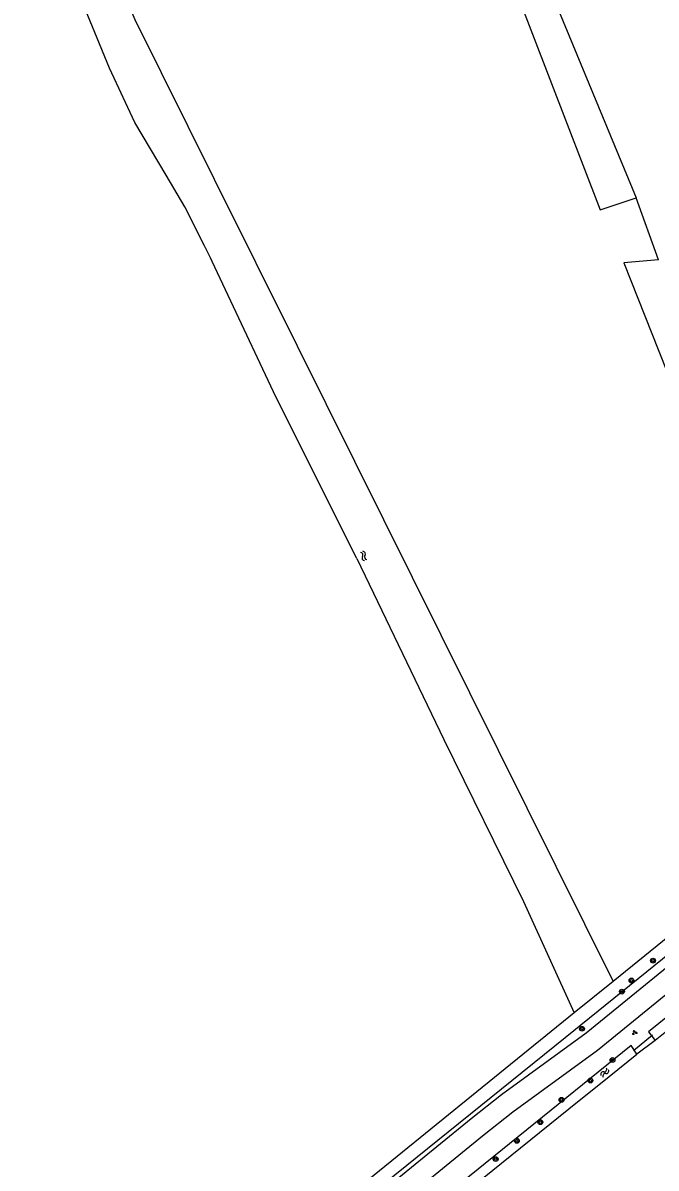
# Model space of a CAD drawing. Extents: x 135999 to 138000, y 396000 to 398501.
# Drawn here: x 137389.8 to 137494.7, y 396399.8 to 396589.6 of the extents above; entities that cross this region are included whole.
import ezdxf

# ---------------------------------------------------------------- set-up
doc = ezdxf.new("R2010")
doc.units = 0
for name, color, linetype in [('gg-knt-bronhoudergrens', 7, 'Continuous'), ('gg-knt-onverhard', 7, 'Continuous'), ('gg-kntw-bovenkant insteek waterloop', 7, 'Continuous'), ('gg-kwrk-duiker nz buis', 7, 'Continuous'), ('gt-grn-groengrens', 7, 'Continuous'), ('gt-symb-boom', 7, 'Continuous'), ('gt-symb-groenvak', 7, 'Continuous'), ('gt-symb-watersymbool', 7, 'Continuous'), ('gx-grn-maaiveld', 7, 'Continuous')]:
    doc.layers.add(name, color=color, linetype=linetype)

# ---------------------------------------------------------------- blocks, each defined once
blk = doc.blocks.new('gt0-WA')
at = {"layer": 'gt-symb-watersymbool'}
for centre, start, end in [((-0.32, 0.02), 28.0725, 151.9275), ((0.43, 0.42), 208.0725, 331.9275), ((-0.32, -0.43), 28.0725, 151.9275), ((0.43, -0.03), 208.0725, 331.9275)]:
    blk.add_arc(centre, 0.425, start, end, dxfattribs=at)
blk = doc.blocks.new('gt0-BOOM')
at = {"layer": 'gt-symb-boom'}
for radius in [0.4, 0.2]:
    blk.add_circle((0, 0), radius, dxfattribs=at)
blk = doc.blocks.new('gt0-GRVAK')
at = {"layer": 'gt-symb-groenvak'}
for p, q in [((-0.11, 0.19), (-0.23, 0.24)), ((-0.18, 0.15), (0.09, 0.15)), ((-0.09, 0.21), (-0.16, 0.32)), ((-0.05, 0.21), (-0.05, 0.39)), ((0, 0.21), (0.06, 0.32)), ((0.02, 0.19), (0.13, 0.24)), ((0.26, -0.05), (0.2, 0.06)), ((0.3, -0.05), (0.3, 0.13)), ((0.35, -0.05), (0.41, 0.06)), ((-0.24, -0.23), (-0.36, -0.18)), ((-0.32, -0.26), (-0.05, -0.26)), ((-0.23, -0.21), (-0.29, -0.1)), ((-0.18, -0.2), (-0.18, -0.02)), ((-0.14, -0.21), (-0.07, -0.1)), ((-0.12, -0.23), (0, -0.18)), ((0.24, -0.07), (0.12, -0.02)), ((0.17, -0.11), (0.44, -0.11)), ((0.37, -0.07), (0.49, -0.02))]:
    blk.add_line(p, q, dxfattribs=at)

msp = doc.modelspace()

# ---------------------------------------------------------------- linework, layer by layer
at = {"layer": 'gg-knt-bronhoudergrens'}
msp.add_line((137495.08, 396550.31), (137491.36, 396560.61), dxfattribs=at)
at = {"layer": 'gg-knt-onverhard'}
for points in [[(137579.93, 396500), (137556.64, 396481.35), (137528.08, 396458.82), (137483.07, 396422.14), (137469.02, 396411.9), (137464.02, 396407.94), (137446.97, 396394.03)], [(137585.42, 396500), (137558.54, 396478.48), (137529.98, 396455.95), (137484.97, 396419.28), (137470.92, 396409.03), (137465.92, 396405.07), (137449.92, 396392.01)]]:
    msp.add_lwpolyline(points, dxfattribs=at)
at = {"layer": 'gg-kntw-bovenkant insteek waterloop'}
for p, q in [((137420.82, 396550.67), (137419.84, 396552.62)), ((137536.03, 396470.03), (137487.53, 396430.71)), ((137487.53, 396430.71), (137481.1, 396425.51)), ((137481.1, 396425.51), (137387.58, 396349.7)), ((137486.9, 396414.98), (137491.46, 396418.65)), ((137480.19, 396409.58), (137486.9, 396414.98))]:
    msp.add_line(p, q, dxfattribs=at)
for points in [[(137436.59, 396700.69), (137437.04, 396697.85), (137451.98, 396658.98), (137473.04, 396604.94), (137491.36, 396560.61)], [(137383.2, 396679.99), (137387.34, 396681.84), (137430.79, 396698.81), (137450.05, 396648.39), (137468.71, 396601.96), (137485.4, 396558.62), (137491.36, 396560.61)], [(137376.63, 396676.98), (137394.65, 396624.2), (137398.81, 396612.47), (137408.31, 396590.15), (137421.46, 396563.68), (137435.19, 396536.05), (137487.53, 396430.71)], [(137413.47, 396564.36), (137408.31, 396573.07), (137404.13, 396582.07), (137394.77, 396604.87), (137390.36, 396617.6)], [(137419.84, 396552.62), (137416.6, 396559.08), (137413.47, 396564.36)], [(137445.08, 396500.82), (137431.7, 396527.51), (137421.13, 396550.05), (137420.82, 396550.67)], [(137445.08, 396500.82), (137459.52, 396470.8), (137472.71, 396443.96), (137481.1, 396425.51)], [(137589.64, 396500), (137493.39, 396422.35), (137494.51, 396420.93)], [(137446.24, 396394.53), (137479.62, 396421.43), (137537.48, 396468.24)], [(137491.46, 396418.65), (137490.52, 396420.1), (137453.09, 396389.83)]]:
    msp.add_lwpolyline(points, dxfattribs=at)
at = {"layer": 'gg-kwrk-duiker nz buis'}
msp.add_line((137494.09, 396421.81), (137490.92, 396419.19), dxfattribs=at)
at = {"layer": 'gt-grn-groengrens'}
msp.add_line((137494.51, 396420.93), (137491.46, 396418.65), dxfattribs=at)
at = {"layer": 'gx-grn-maaiveld'}
for p, q in [((137522.14, 396443.13), (137494.51, 396420.93)), ((137433.89, 396372.3), (137480.19, 396409.58))]:
    msp.add_line(p, q, dxfattribs=at)
msp.add_lwpolyline([(137495.08, 396550.31), (137489.33, 396549.82), (137513.88, 396487.8), (137603.49, 396556.87)], dxfattribs=at)

# ---------------------------------------------------------------- block references
at = {"layer": 'gt-symb-boom'}
for p in [(137494.14, 396434.16), (137490.57, 396430.86), (137489, 396429.03), (137482.38, 396422.87), (137487.43, 396417.68), (137483.78, 396414.29), (137478.98, 396411.09), (137475.48, 396407.39), (137471.6, 396404.29), (137468.08, 396401.27)]:
    msp.add_blockref('gt0-BOOM', p, dxfattribs=at)
at = {"layer": 'gt-symb-groenvak'}
msp.add_blockref('gt0-GRVAK', (137491.09, 396422.23), dxfattribs=at)
at = {"layer": 'gt-symb-watersymbool'}
for p, rotation in [((137446.24, 396501.18), 116.61629962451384), ((137486.12, 396415.55), 51.984339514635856)]:
    msp.add_blockref('gt0-WA', p, dxfattribs=dict(at, rotation=rotation))

doc.saveas('drawing.dxf')
